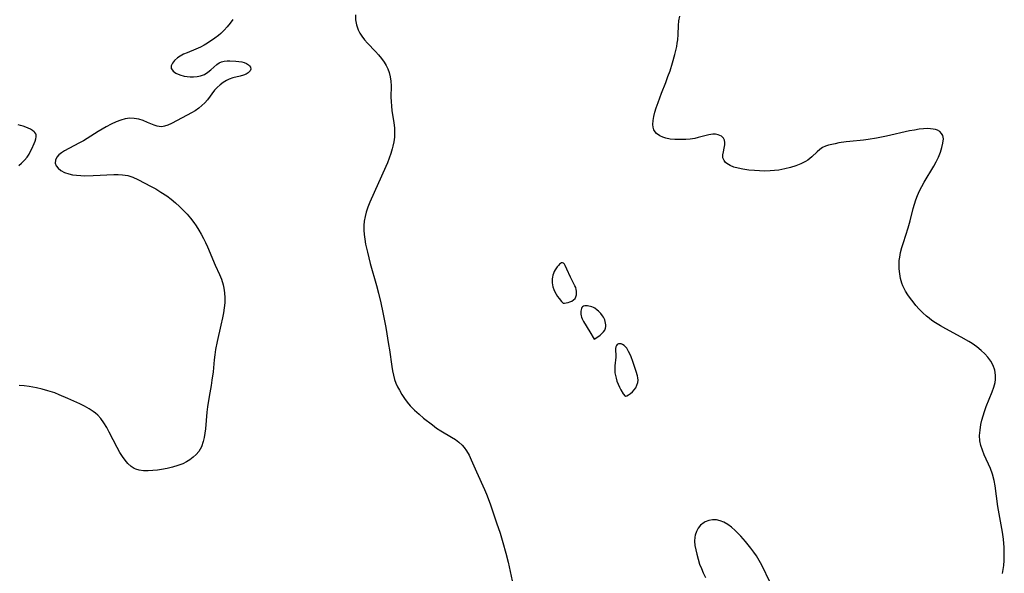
# Model space of a CAD drawing. Header units: metres. Extents: x 1073367 to 1082519, y 1569854 to 1574957.
# Tile 454 of 656: x 1077313 to 1077631, y 1572891 to 1573070. Entities that reach past the tile are written whole.
import ezdxf

# ---------------------------------------------------------------- set-up
doc = ezdxf.new("R2010")
doc.units = ezdxf.units.M
doc.layers.add('CGG_CurvaNivelLidar_v1', color=253, linetype='Continuous', lineweight=30)

msp = doc.modelspace()

# ---------------------------------------------------------------- linework, layer by layer
at = {"layer": 'CGG_CurvaNivelLidar_v1'}
for p, q in [((1077421.3604, 1573071.6195, 70.5), (1077421.3863, 1573069.9747, 70.5)), ((1077525.9096, 1573069.6233, 70.5), (1077526.1764, 1573071.1668, 70.5)), ((1077380.8514, 1573068.8823, 70), (1077379.8875, 1573067.7116, 70)), ((1077381.7641, 1573070.0998, 70), (1077380.8514, 1573068.8823, 70)), ((1077421.3863, 1573069.9747, 70.5), (1077421.6693, 1573068.3328, 70.5)), ((1077421.6693, 1573068.3328, 70.5), (1077422.2035, 1573066.7349, 70.5)), ((1077525.6656, 1573065.2247, 70.5), (1077525.7915, 1573068.188, 70.5)), ((1077525.7915, 1573068.188, 70.5), (1077525.9096, 1573069.6233, 70.5)), ((1077377.0843, 1573064.9754, 70), (1077375.8668, 1573064.054, 70)), ((1077377.7877, 1573065.5685, 70), (1077377.0843, 1573064.9754, 70)), ((1077378.8687, 1573066.6013, 70), (1077377.7877, 1573065.5685, 70)), ((1077379.8875, 1573067.7116, 70), (1077378.8687, 1573066.6013, 70)), ((1077422.2035, 1573066.7349, 70.5), (1077422.7233, 1573065.6785, 70.5)), ((1077422.7233, 1573065.6785, 70.5), (1077423.3608, 1573064.6731, 70.5)), ((1077423.3608, 1573064.6731, 70.5), (1077424.2635, 1573063.5408, 70.5)), ((1077525.5215, 1573063.5105, 70.5), (1077525.6656, 1573065.2247, 70.5)), ((1077372.4053, 1573061.7574, 70), (1077371.2691, 1573061.1423, 70)), ((1077373.5188, 1573062.4497, 70), (1077372.4053, 1573061.7574, 70)), ((1077375.8668, 1573064.054, 70), (1077373.5188, 1573062.4497, 70)), ((1077424.2635, 1573063.5408, 70.5), (1077425.2699, 1573062.4576, 70.5)), ((1077425.2699, 1573062.4576, 70.5), (1077427.8651, 1573059.7838, 70.5)), ((1077525.1774, 1573061.3553, 70.5), (1077525.3723, 1573062.4343, 70.5)), ((1077525.3723, 1573062.4343, 70.5), (1077525.5215, 1573063.5105, 70.5)), ((1077365.7923, 1573058.8451, 70), (1077364.7194, 1573058.2779, 70)), ((1077366.9466, 1573059.3728, 70), (1077365.7923, 1573058.8451, 70)), ((1077369.7176, 1573060.469, 70), (1077366.9466, 1573059.3728, 70)), ((1077371.2691, 1573061.1423, 70), (1077369.7176, 1573060.469, 70)), ((1077427.8651, 1573059.7838, 70.5), (1077428.8447, 1573058.6722, 70.5)), ((1077428.8447, 1573058.6722, 70.5), (1077429.7655, 1573057.5245, 70.5)), ((1077523.8246, 1573056.1305, 70.5), (1077524.5581, 1573058.7511, 70.5)), ((1077524.5581, 1573058.7511, 70.5), (1077524.8895, 1573060.0548, 70.5)), ((1077524.8895, 1573060.0548, 70.5), (1077525.1774, 1573061.3553, 70.5)), ((1077361.8233, 1573055.1298, 70), (1077361.805, 1573054.3042, 70)), ((1077362.1985, 1573056.002, 70), (1077361.8233, 1573055.1298, 70)), ((1077362.8655, 1573056.8667, 70), (1077362.1985, 1573056.002, 70)), ((1077363.7789, 1573057.6711, 70), (1077362.8655, 1573056.8667, 70)), ((1077364.7194, 1573058.2779, 70), (1077363.7789, 1573057.6711, 70)), ((1077375.5495, 1573054.7182, 70), (1077376.4988, 1573055.5391, 70)), ((1077376.4988, 1573055.5391, 70), (1077377.2702, 1573056.0357, 70)), ((1077377.2702, 1573056.0357, 70), (1077378.0969, 1573056.4117, 70)), ((1077378.0969, 1573056.4117, 70), (1077378.9564, 1573056.645, 70)), ((1077378.9564, 1573056.645, 70), (1077379.833, 1573056.7255, 70)), ((1077379.833, 1573056.7255, 70), (1077380.7257, 1573056.7034, 70)), ((1077380.7257, 1573056.7034, 70), (1077382.6409, 1573056.5832, 70)), ((1077382.6409, 1573056.5832, 70), (1077383.6423, 1573056.5077, 70)), ((1077383.6423, 1573056.5077, 70), (1077384.6119, 1573056.3718, 70)), ((1077384.6119, 1573056.3718, 70), (1077385.4304, 1573056.1646, 70)), ((1077385.4304, 1573056.1646, 70), (1077386.1611, 1573055.8721, 70)), ((1077386.1611, 1573055.8721, 70), (1077386.7662, 1573055.4933, 70)), ((1077386.7662, 1573055.4933, 70), (1077387.1541, 1573055.1028, 70)), ((1077429.7655, 1573057.5245, 70.5), (1077430.609, 1573056.3424, 70.5)), ((1077430.609, 1573056.3424, 70.5), (1077431.2745, 1573055.2636, 70.5)), ((1077431.2745, 1573055.2636, 70.5), (1077431.8399, 1573054.1538, 70.5)), ((1077523.0094, 1573053.5039, 70.5), (1077523.8246, 1573056.1305, 70.5)), ((1077361.805, 1573054.3042, 70), (1077361.8413, 1573054.1783, 70)), ((1077361.8413, 1573054.1783, 70), (1077362.3891, 1573053.3824, 70)), ((1077362.3891, 1573053.3824, 70), (1077363.3463, 1573052.7218, 70)), ((1077363.3463, 1573052.7218, 70), (1077364.5868, 1573052.1981, 70)), ((1077364.5868, 1573052.1981, 70), (1077366.0099, 1573051.8252, 70)), ((1077371.3102, 1573051.8495, 70), (1077372.5132, 1573052.345, 70)), ((1077372.5132, 1573052.345, 70), (1077373.6136, 1573053.0304, 70)), ((1077373.6136, 1573053.0304, 70), (1077374.6035, 1573053.8287, 70)), ((1077374.6035, 1573053.8287, 70), (1077375.5495, 1573054.7182, 70)), ((1077385.2035, 1573052.1219, 70), (1077384.1114, 1573051.8081, 70)), ((1077386.0299, 1573052.4532, 70), (1077385.2035, 1573052.1219, 70)), ((1077386.7116, 1573052.8572, 70), (1077386.0299, 1573052.4532, 70)), ((1077387.2787, 1573053.4494, 70), (1077386.7116, 1573052.8572, 70)), ((1077387.1541, 1573055.1028, 70), (1077387.4034, 1573054.6672, 70)), ((1077387.4908, 1573054.0522, 70), (1077387.2787, 1573053.4494, 70)), ((1077387.4034, 1573054.6672, 70), (1077387.4908, 1573054.0522, 70)), ((1077431.8399, 1573054.1538, 70.5), (1077432.2802, 1573053.0079, 70.5)), ((1077432.2802, 1573053.0079, 70.5), (1077432.6166, 1573051.6059, 70.5)), ((1077522.3515, 1573051.6362, 70.5), (1077523.0094, 1573053.5039, 70.5)), ((1077366.0099, 1573051.8252, 70), (1077366.9349, 1573051.6792, 70)), ((1077366.9349, 1573051.6792, 70), (1077367.8783, 1573051.5892, 70)), ((1077367.8783, 1573051.5892, 70), (1077369.0535, 1573051.5508, 70)), ((1077369.0535, 1573051.5508, 70), (1077370.2055, 1573051.6233, 70)), ((1077370.2055, 1573051.6233, 70), (1077371.3102, 1573051.8495, 70)), ((1077377.6225, 1573049.0095, 70), (1077376.6798, 1573048.155, 70)), ((1077378.6373, 1573049.7655, 70), (1077377.6225, 1573049.0095, 70)), ((1077379.7119, 1573050.4029, 70), (1077378.6373, 1573049.7655, 70)), ((1077380.4771, 1573050.76, 70), (1077379.7119, 1573050.4029, 70)), ((1077381.7047, 1573051.1914, 70), (1077380.4771, 1573050.76, 70)), ((1077384.1114, 1573051.8081, 70), (1077381.7047, 1573051.1914, 70)), ((1077432.6166, 1573051.6059, 70.5), (1077432.7911, 1573050.1614, 70.5)), ((1077432.7911, 1573050.1614, 70.5), (1077432.8492, 1573048.6887, 70.5)), ((1077520.2867, 1573046.3237, 70.5), (1077521.6481, 1573049.7807, 70.5)), ((1077521.6481, 1573049.7807, 70.5), (1077522.3515, 1573051.6362, 70.5)), ((1077375.8237, 1573047.218, 70), (1077373.5308, 1573044.1311, 70)), ((1077376.6798, 1573048.155, 70), (1077375.8237, 1573047.218, 70)), ((1077432.8492, 1573048.6887, 70.5), (1077432.8007, 1573045.01, 70.5)), ((1077519.1452, 1573043.3121, 70.5), (1077520.2867, 1573046.3237, 70.5)), ((1077372.6808, 1573043.165, 70), (1077371.7388, 1573042.2549, 70)), ((1077373.5308, 1573044.1311, 70), (1077372.6808, 1573043.165, 70)), ((1077432.8007, 1573045.01, 70.5), (1077432.8358, 1573043.56, 70.5)), ((1077432.8358, 1573043.56, 70.5), (1077432.9575, 1573042.0995, 70.5)), ((1077518.5339, 1573041.5385, 70.5), (1077519.1452, 1573043.3121, 70.5)), ((1077368.3282, 1573039.8702, 70), (1077366.9823, 1573039.1375, 70)), ((1077369.5498, 1573040.6059, 70), (1077368.3282, 1573039.8702, 70)), ((1077370.7143, 1573041.4132, 70), (1077369.5498, 1573040.6059, 70)), ((1077371.7388, 1573042.2549, 70), (1077370.7143, 1573041.4132, 70)), ((1077432.9575, 1573042.0995, 70.5), (1077433.1469, 1573040.6354, 70.5)), ((1077433.1469, 1573040.6354, 70.5), (1077433.7538, 1573036.694, 70.5)), ((1077517.7719, 1573038.7535, 70.5), (1077518.1068, 1573040.1283, 70.5)), ((1077518.1068, 1573040.1283, 70.5), (1077518.5339, 1573041.5385, 70.5)), ((1077313.14, 1573035.8346, 70), (1077312.2843, 1573036.0414, 70)), ((1077342.4118, 1573036.3056, 70), (1077340.7854, 1573035.4296, 70)), ((1077344.0438, 1573037.065, 70), (1077342.4118, 1573036.3056, 70)), ((1077345.4919, 1573037.6016, 70), (1077344.0438, 1573037.065, 70)), ((1077346.9397, 1573037.9793, 70), (1077345.4919, 1573037.6016, 70)), ((1077348.3806, 1573038.1603, 70), (1077346.9397, 1573037.9793, 70)), ((1077349.858, 1573038.1089, 70), (1077348.3806, 1573038.1603, 70)), ((1077351.3009, 1573037.8517, 70), (1077349.858, 1573038.1089, 70)), ((1077352.6883, 1573037.4354, 70), (1077351.3009, 1573037.8517, 70)), ((1077354.1654, 1573036.8338, 70), (1077352.6883, 1573037.4354, 70)), ((1077356.2811, 1573035.9151, 70), (1077354.1654, 1573036.8338, 70)), ((1077361.8938, 1573036.4775, 70), (1077360.7452, 1573035.9537, 70)), ((1077366.9823, 1573039.1375, 70), (1077361.8938, 1573036.4775, 70)), ((1077433.7538, 1573036.694, 70.5), (1077433.9352, 1573035.0837, 70.5)), ((1077517.4974, 1573036.1832, 70.5), (1077517.557, 1573037.4314, 70.5)), ((1077517.5855, 1573035.2896, 70.5), (1077517.4974, 1573036.1832, 70.5)), ((1077517.557, 1573037.4314, 70.5), (1077517.7719, 1573038.7535, 70.5)), ((1077313.9804, 1573035.5795, 70), (1077313.14, 1573035.8346, 70)), ((1077314.7956, 1573035.286, 70), (1077313.9804, 1573035.5795, 70)), ((1077315.5731, 1573034.9603, 70), (1077314.7956, 1573035.286, 70)), ((1077316.2972, 1573034.6049, 70), (1077315.5731, 1573034.9603, 70)), ((1077316.9469, 1573034.2194, 70), (1077316.2972, 1573034.6049, 70)), ((1077317.4953, 1573033.8001, 70), (1077316.9469, 1573034.2194, 70)), ((1077317.7163, 1573033.5804, 70), (1077317.4953, 1573033.8001, 70)), ((1077318.0381, 1573033.1182, 70), (1077317.7163, 1573033.5804, 70)), ((1077318.17, 1573032.7555, 70), (1077318.0381, 1573033.1182, 70)), ((1077338.1568, 1573033.8631, 70), (1077333.4157, 1573030.9185, 70)), ((1077340.7854, 1573035.4296, 70), (1077338.1568, 1573033.8631, 70)), ((1077357.2979, 1573035.5865, 70), (1077356.2811, 1573035.9151, 70)), ((1077357.9558, 1573035.4623, 70), (1077357.2979, 1573035.5865, 70)), ((1077358.6224, 1573035.4345, 70), (1077357.9558, 1573035.4623, 70)), ((1077359.1651, 1573035.4876, 70), (1077358.6224, 1573035.4345, 70)), ((1077359.6262, 1573035.582, 70), (1077359.1651, 1573035.4876, 70)), ((1077360.7452, 1573035.9537, 70), (1077359.6262, 1573035.582, 70)), ((1077434.0018, 1573033.4704, 70.5), (1077433.9277, 1573032.0291, 70.5)), ((1077433.9352, 1573035.0837, 70.5), (1077434.0018, 1573033.4704, 70.5)), ((1077517.8186, 1573034.469, 70.5), (1077517.5855, 1573035.2896, 70.5)), ((1077518.1837, 1573033.7867, 70.5), (1077517.8186, 1573034.469, 70.5)), ((1077518.6841, 1573033.1886, 70.5), (1077518.1837, 1573033.7867, 70.5)), ((1077519.699, 1573032.4378, 70.5), (1077518.6841, 1573033.1886, 70.5)), ((1077535.5513, 1573032.8337, 70.5), (1077534.2403, 1573032.5383, 70.5)), ((1077536.8087, 1573032.9877, 70.5), (1077535.5513, 1573032.8337, 70.5)), ((1077537.6701, 1573032.9854, 70.5), (1077536.8087, 1573032.9877, 70.5)), ((1077538.5788, 1573032.8486, 70.5), (1077537.6701, 1573032.9854, 70.5)), ((1077539.6229, 1573032.4082, 70.5), (1077538.5788, 1573032.8486, 70.5)), ((1077600.4568, 1573034.0648, 70.5), (1077592.9286, 1573032.3332, 70.5)), ((1077602.0069, 1573034.3659, 70.5), (1077600.4568, 1573034.0648, 70.5)), ((1077603.5215, 1573034.6082, 70.5), (1077602.0069, 1573034.3659, 70.5)), ((1077604.9858, 1573034.7702, 70.5), (1077603.5215, 1573034.6082, 70.5)), ((1077606.3806, 1573034.8248, 70.5), (1077604.9858, 1573034.7702, 70.5)), ((1077607.2316, 1573034.7883, 70.5), (1077606.3806, 1573034.8248, 70.5)), ((1077608.0347, 1573034.6863, 70.5), (1077607.2316, 1573034.7883, 70.5)), ((1077608.7601, 1573034.5178, 70.5), (1077608.0347, 1573034.6863, 70.5)), ((1077609.4198, 1573034.2785, 70.5), (1077608.7601, 1573034.5178, 70.5)), ((1077610.1819, 1573033.8446, 70.5), (1077609.4198, 1573034.2785, 70.5)), ((1077610.7758, 1573033.2904, 70.5), (1077610.1819, 1573033.8446, 70.5)), ((1077611.1677, 1573032.6231, 70.5), (1077610.7758, 1573033.2904, 70.5)), ((1077316.778, 1573028.3226, 70), (1077317.5211, 1573029.9706, 70)), ((1077317.5211, 1573029.9706, 70), (1077317.8204, 1573030.7461, 70)), ((1077317.8204, 1573030.7461, 70), (1077318.0495, 1573031.4694, 70)), ((1077318.0495, 1573031.4694, 70), (1077318.184, 1573032.1214, 70)), ((1077318.2045, 1573032.4468, 70), (1077318.17, 1573032.7555, 70)), ((1077318.184, 1573032.1214, 70), (1077318.2045, 1573032.4468, 70)), ((1077331.9934, 1573030.1004, 70), (1077327.2778, 1573027.6331, 70)), ((1077333.4157, 1573030.9185, 70), (1077331.9934, 1573030.1004, 70)), ((1077433.7383, 1573030.5871, 70.5), (1077433.4518, 1573029.1476, 70.5)), ((1077433.9277, 1573032.0291, 70.5), (1077433.7383, 1573030.5871, 70.5)), ((1077520.6395, 1573032.0044, 70.5), (1077519.699, 1573032.4378, 70.5)), ((1077521.6849, 1573031.6861, 70.5), (1077520.6395, 1573032.0044, 70.5)), ((1077523.072, 1573031.4348, 70.5), (1077521.6849, 1573031.6861, 70.5)), ((1077524.538, 1573031.301, 70.5), (1077523.072, 1573031.4348, 70.5)), ((1077526.0487, 1573031.2503, 70.5), (1077524.538, 1573031.301, 70.5)), ((1077528.0971, 1573031.2863, 70.5), (1077526.0487, 1573031.2503, 70.5)), ((1077529.5732, 1573031.4155, 70.5), (1077528.0971, 1573031.2863, 70.5)), ((1077531.0071, 1573031.6542, 70.5), (1077529.5732, 1573031.4155, 70.5)), ((1077532.1147, 1573031.9293, 70.5), (1077531.0071, 1573031.6542, 70.5)), ((1077534.2403, 1573032.5383, 70.5), (1077532.1147, 1573031.9293, 70.5)), ((1077540.3433, 1573031.6908, 70.5), (1077539.6229, 1573032.4082, 70.5)), ((1077540.6057, 1573031.0542, 70.5), (1077540.3433, 1573031.6908, 70.5)), ((1077540.7044, 1573030.3299, 70.5), (1077540.6057, 1573031.0542, 70.5)), ((1077540.6733, 1573029.5516, 70.5), (1077540.7044, 1573030.3299, 70.5)), ((1077576.4282, 1573029.9474, 70.5), (1077574.2195, 1573029.4547, 70.5)), ((1077577.6087, 1573030.1722, 70.5), (1077576.4282, 1573029.9474, 70.5)), ((1077579.949, 1573030.5511, 70.5), (1077577.6087, 1573030.1722, 70.5)), ((1077581.0898, 1573030.6987, 70.5), (1077579.949, 1573030.5511, 70.5)), ((1077585.5463, 1573031.13, 70.5), (1077581.0898, 1573030.6987, 70.5)), ((1077587.0718, 1573031.3086, 70.5), (1077585.5463, 1573031.13, 70.5)), ((1077589.7839, 1573031.7141, 70.5), (1077587.0718, 1573031.3086, 70.5)), ((1077592.9286, 1573032.3332, 70.5), (1077589.7839, 1573031.7141, 70.5)), ((1077610.8582, 1573028.7154, 70.5), (1077611.1909, 1573030.1288, 70.5)), ((1077611.3461, 1573031.4716, 70.5), (1077611.1677, 1573032.6231, 70.5)), ((1077611.1909, 1573030.1288, 70.5), (1077611.3461, 1573031.4716, 70.5)), ((1077315.2005, 1573025.5909, 70), (1077315.8696, 1573026.5969, 70)), ((1077315.8696, 1573026.5969, 70), (1077316.3543, 1573027.4739, 70)), ((1077316.3543, 1573027.4739, 70), (1077316.778, 1573028.3226, 70)), ((1077326.3158, 1573027.0399, 70), (1077325.5002, 1573026.396, 70)), ((1077327.2778, 1573027.6331, 70), (1077326.3158, 1573027.0399, 70)), ((1077432.7888, 1573026.7571, 70.5), (1077432.2611, 1573025.2414, 70.5)), ((1077433.2386, 1573028.2854, 70.5), (1077432.7888, 1573026.7571, 70.5)), ((1077433.4518, 1573029.1476, 70.5), (1077433.2386, 1573028.2854, 70.5)), ((1077540.0864, 1573026.3017, 70.5), (1077540.2499, 1573027.3655, 70.5)), ((1077540.2499, 1573027.3655, 70.5), (1077540.4881, 1573028.4608, 70.5)), ((1077540.4881, 1573028.4608, 70.5), (1077540.6733, 1573029.5516, 70.5)), ((1077570.5514, 1573027.3532, 70.5), (1077568.8507, 1573025.7014, 70.5)), ((1077571.3906, 1573028.1023, 70.5), (1077570.5514, 1573027.3532, 70.5)), ((1077572.2945, 1573028.7231, 70.5), (1077571.3906, 1573028.1023, 70.5)), ((1077573.2138, 1573029.142, 70.5), (1077572.2945, 1573028.7231, 70.5)), ((1077574.2195, 1573029.4547, 70.5), (1077573.2138, 1573029.142, 70.5)), ((1077609.774, 1573025.6401, 70.5), (1077610.383, 1573027.2047, 70.5)), ((1077610.383, 1573027.2047, 70.5), (1077610.8582, 1573028.7154, 70.5)), ((1077312.5915, 1573022.8625, 70), (1077313.4475, 1573023.5954, 70)), ((1077313.4475, 1573023.5954, 70), (1077314.3862, 1573024.5681, 70)), ((1077314.3862, 1573024.5681, 70), (1077315.2005, 1573025.5909, 70)), ((1077324.358, 1573024.6247, 70), (1077324.2868, 1573023.6955, 70)), ((1077324.2868, 1573023.6955, 70), (1077324.596, 1573022.8193, 70)), ((1077324.7788, 1573025.5421, 70), (1077324.358, 1573024.6247, 70)), ((1077325.5002, 1573026.396, 70), (1077324.7788, 1573025.5421, 70)), ((1077431.6657, 1573023.7413, 70.5), (1077431.1693, 1573022.5998, 70.5)), ((1077432.2611, 1573025.2414, 70.5), (1077431.6657, 1573023.7413, 70.5)), ((1077540.1242, 1573025.3539, 70.5), (1077540.0864, 1573026.3017, 70.5)), ((1077540.4637, 1573024.4761, 70.5), (1077540.1242, 1573025.3539, 70.5)), ((1077540.6797, 1573024.1652, 70.5), (1077540.4637, 1573024.4761, 70.5)), ((1077540.9496, 1573023.8682, 70.5), (1077540.6797, 1573024.1652, 70.5)), ((1077541.38, 1573023.5066, 70.5), (1077540.9496, 1573023.8682, 70.5)), ((1077542.4182, 1573022.8976, 70.5), (1077541.38, 1573023.5066, 70.5)), ((1077565.3326, 1573023.4236, 70.5), (1077563.6921, 1573022.7658, 70.5)), ((1077566.8461, 1573024.2089, 70.5), (1077565.3326, 1573023.4236, 70.5)), ((1077567.5311, 1573024.6496, 70.5), (1077566.8461, 1573024.2089, 70.5)), ((1077568.2148, 1573025.1602, 70.5), (1077567.5311, 1573024.6496, 70.5)), ((1077568.8507, 1573025.7014, 70.5), (1077568.2148, 1573025.1602, 70.5)), ((1077608.2871, 1573022.6765, 70.5), (1077609.0601, 1573024.111, 70.5)), ((1077609.0601, 1573024.111, 70.5), (1077609.774, 1573025.6401, 70.5)), ((1077324.596, 1573022.8193, 70), (1077325.2278, 1573022.006, 70)), ((1077325.2278, 1573022.006, 70), (1077326.1207, 1573021.2838, 70)), ((1077326.1207, 1573021.2838, 70), (1077327.2972, 1573020.6504, 70)), ((1077327.2972, 1573020.6504, 70), (1077328.6604, 1573020.1716, 70)), ((1077328.6604, 1573020.1716, 70), (1077329.8884, 1573019.9041, 70)), ((1077431.1693, 1573022.5998, 70.5), (1077425.9913, 1573010.9855, 70.5)), ((1077543.663, 1573022.4, 70.5), (1077542.4182, 1573022.8976, 70.5)), ((1077545.063, 1573021.9992, 70.5), (1077543.663, 1573022.4, 70.5)), ((1077546.578, 1573021.6876, 70.5), (1077545.063, 1573021.9992, 70.5)), ((1077548.4851, 1573021.4258, 70.5), (1077546.578, 1573021.6876, 70.5)), ((1077550.2758, 1573021.2669, 70.5), (1077548.4851, 1573021.4258, 70.5)), ((1077551.9778, 1573021.1617, 70.5), (1077550.2758, 1573021.2669, 70.5)), ((1077553.6971, 1573021.1096, 70.5), (1077551.9778, 1573021.1617, 70.5)), ((1077555.4211, 1573021.1356, 70.5), (1077553.6971, 1573021.1096, 70.5)), ((1077556.8134, 1573021.232, 70.5), (1077555.4211, 1573021.1356, 70.5)), ((1077558.1941, 1573021.4, 70.5), (1077556.8134, 1573021.232, 70.5)), ((1077560.1574, 1573021.7655, 70.5), (1077558.1941, 1573021.4, 70.5)), ((1077561.9582, 1573022.2163, 70.5), (1077560.1574, 1573021.7655, 70.5)), ((1077563.6921, 1573022.7658, 70.5), (1077561.9582, 1573022.2163, 70.5)), ((1077605.1637, 1573017.524, 70.5), (1077608.2871, 1573022.6765, 70.5)), ((1077329.8884, 1573019.9041, 70), (1077331.1902, 1573019.732, 70)), ((1077331.1902, 1573019.732, 70), (1077332.5463, 1573019.6342, 70)), ((1077332.5463, 1573019.6342, 70), (1077333.7777, 1573019.5956, 70)), ((1077333.7777, 1573019.5956, 70), (1077336.5931, 1573019.6257, 70)), ((1077336.5931, 1573019.6257, 70), (1077343.2729, 1573019.9467, 70)), ((1077343.2729, 1573019.9467, 70), (1077344.6672, 1573019.976, 70)), ((1077344.6672, 1573019.976, 70), (1077346.0316, 1573019.9139, 70)), ((1077346.0316, 1573019.9139, 70), (1077347.7779, 1573019.6195, 70)), ((1077347.7779, 1573019.6195, 70), (1077349.3925, 1573019.0828, 70)), ((1077349.3925, 1573019.0828, 70), (1077350.9678, 1573018.3697, 70)), ((1077350.9678, 1573018.3697, 70), (1077355.3712, 1573016.0823, 70)), ((1077604.3774, 1573016.1261, 70.5), (1077605.1637, 1573017.524, 70.5)), ((1077355.3712, 1573016.0823, 70), (1077356.7923, 1573015.3005, 70)), ((1077356.7923, 1573015.3005, 70), (1077358.4596, 1573014.3179, 70)), ((1077358.4596, 1573014.3179, 70), (1077360.3588, 1573013.0664, 70)), ((1077603.0038, 1573013.2434, 70.5), (1077603.6509, 1573014.7007, 70.5)), ((1077603.6509, 1573014.7007, 70.5), (1077604.3774, 1573016.1261, 70.5)), ((1077360.3588, 1573013.0664, 70), (1077361.795, 1573011.9754, 70)), ((1077361.795, 1573011.9754, 70), (1077363.18, 1573010.8101, 70)), ((1077363.18, 1573010.8101, 70), (1077364.5216, 1573009.5899, 70)), ((1077425.9913, 1573010.9855, 70.5), (1077425.3627, 1573009.4214, 70.5)), ((1077602.0059, 1573010.3547, 70.5), (1077602.4706, 1573011.8119, 70.5)), ((1077602.4706, 1573011.8119, 70.5), (1077603.0038, 1573013.2434, 70.5)), ((1077364.5216, 1573009.5899, 70), (1077365.7553, 1573008.3925, 70)), ((1077365.7553, 1573008.3925, 70), (1077366.9407, 1573007.1535, 70)), ((1077424.8223, 1573007.844, 70.5), (1077424.4429, 1573006.3943, 70.5)), ((1077425.3627, 1573009.4214, 70.5), (1077424.8223, 1573007.844, 70.5)), ((1077600.582, 1573005.0165, 70.5), (1077601.6266, 1573009.024, 70.5)), ((1077601.6266, 1573009.024, 70.5), (1077602.0059, 1573010.3547, 70.5)), ((1077366.9407, 1573007.1535, 70), (1077368.0615, 1573005.8645, 70)), ((1077368.0615, 1573005.8645, 70), (1077369.1444, 1573004.4471, 70)), ((1077369.1444, 1573004.4471, 70), (1077369.8728, 1573003.3582, 70)), ((1077424.1804, 1573004.9271, 70.5), (1077424.0465, 1573003.4469, 70.5)), ((1077424.4429, 1573006.3943, 70.5), (1077424.1804, 1573004.9271, 70.5)), ((1077599.9361, 1573002.6958, 70.5), (1077600.582, 1573005.0165, 70.5)), ((1077369.8728, 1573003.3582, 70), (1077370.6933, 1573002.0198, 70)), ((1077370.6933, 1573002.0198, 70), (1077371.4746, 1573000.6492, 70)), ((1077424.0465, 1573003.4469, 70.5), (1077424.0476, 1573001.9963, 70.5)), ((1077424.0476, 1573001.9963, 70.5), (1077424.1571, 1573000.5384, 70.5)), ((1077598.4215, 1572997.9959, 70.5), (1077599.9361, 1573002.6958, 70.5)), ((1077371.4746, 1573000.6492, 70), (1077372.1864, 1572999.3196, 70)), ((1077372.1864, 1572999.3196, 70), (1077372.8619, 1572997.9686, 70)), ((1077372.8619, 1572997.9686, 70), (1077373.5101, 1572996.5677, 70)), ((1077424.1571, 1573000.5384, 70.5), (1077424.3495, 1572999.0746, 70.5)), ((1077424.3495, 1572999.0746, 70.5), (1077424.6312, 1572997.4679, 70.5)), ((1077597.9353, 1572996.3729, 70.5), (1077598.4215, 1572997.9959, 70.5)), ((1077373.5101, 1572996.5677, 70), (1077376.0501, 1572990.624, 70)), ((1077424.6312, 1572997.4679, 70.5), (1077425.2045, 1572994.8284, 70.5)), ((1077425.2045, 1572994.8284, 70.5), (1077426.1286, 1572991.1693, 70.5)), ((1077597.2489, 1572993.3024, 70.5), (1077597.5237, 1572994.7462, 70.5)), ((1077597.5237, 1572994.7462, 70.5), (1077597.9353, 1572996.3729, 70.5)), ((1077488.2649, 1572991.464, 71), (1077487.9488, 1572991.4238, 71)), ((1077488.5855, 1572991.3084, 71), (1077488.2649, 1572991.464, 71)), ((1077597.0433, 1572991.0434, 70.5), (1077597.1096, 1572992.1725, 70.5)), ((1077597.1096, 1572992.1725, 70.5), (1077597.2489, 1572993.3024, 70.5)), ((1077376.0501, 1572990.624, 70), (1077377.4021, 1572987.6061, 70)), ((1077426.1286, 1572991.1693, 70.5), (1077428.1293, 1572984.0836, 70.5)), ((1077485.6162, 1572988.5735, 71), (1077485.3579, 1572988.002, 71)), ((1077485.9131, 1572989.121, 71), (1077485.6162, 1572988.5735, 71)), ((1077486.5749, 1572990.1252, 71), (1077485.9131, 1572989.121, 71)), ((1077486.9222, 1572990.5641, 71), (1077486.5749, 1572990.1252, 71)), ((1077487.2711, 1572990.9418, 71), (1077486.9222, 1572990.5641, 71)), ((1077487.6153, 1572991.2377, 71), (1077487.2711, 1572990.9418, 71)), ((1077487.9488, 1572991.4238, 71), (1077487.6153, 1572991.2377, 71)), ((1077488.8847, 1572990.9845, 71), (1077488.5855, 1572991.3084, 71)), ((1077489.1691, 1572990.5397, 71), (1077488.8847, 1572990.9845, 71)), ((1077489.7152, 1572989.4225, 71), (1077489.1691, 1572990.5397, 71)), ((1077490.8392, 1572986.8307, 71), (1077489.7152, 1572989.4225, 71)), ((1077597.0779, 1572989.4674, 70.5), (1077597.0433, 1572991.0434, 70.5)), ((1077597.2487, 1572987.9092, 70.5), (1077597.0779, 1572989.4674, 70.5)), ((1077377.4021, 1572987.6061, 70), (1077378.0162, 1572986.0968, 70)), ((1077378.0162, 1572986.0968, 70), (1077378.585, 1572984.3599, 70)), ((1077484.9514, 1572986.2054, 71), (1077484.9285, 1572985.587, 71)), ((1077484.9285, 1572985.587, 71), (1077484.9501, 1572984.9641, 71)), ((1077485.0239, 1572986.8142, 71), (1077484.9514, 1572986.2054, 71)), ((1077485.1544, 1572987.4078, 71), (1077485.0239, 1572986.8142, 71)), ((1077485.3579, 1572988.002, 71), (1077485.1544, 1572987.4078, 71)), ((1077492.3011, 1572983.9672, 71), (1077490.8392, 1572986.8307, 71)), ((1077597.5444, 1572986.3792, 70.5), (1077597.2487, 1572987.9092, 70.5)), ((1077597.9627, 1572984.8901, 70.5), (1077597.5444, 1572986.3792, 70.5)), ((1077378.585, 1572984.3599, 70), (1077378.8454, 1572983.2486, 70)), ((1077378.8454, 1572983.2486, 70), (1077379.07, 1572981.6756, 70)), ((1077428.1293, 1572984.0836, 70.5), (1077428.7621, 1572981.6571, 70.5)), ((1077484.9501, 1572984.9641, 71), (1077485.0202, 1572984.3327, 71)), ((1077485.0202, 1572984.3327, 71), (1077485.1797, 1572983.6384, 71)), ((1077485.1797, 1572983.6384, 71), (1077485.451, 1572982.8545, 71)), ((1077485.451, 1572982.8545, 71), (1077485.8096, 1572982.0522, 71)), ((1077485.8096, 1572982.0522, 71), (1077486.2333, 1572981.2643, 71)), ((1077492.5227, 1572983.4093, 71), (1077492.3011, 1572983.9672, 71)), ((1077492.6858, 1572982.8323, 71), (1077492.5227, 1572983.4093, 71)), ((1077492.7895, 1572982.25, 71), (1077492.6858, 1572982.8323, 71)), ((1077492.8375, 1572981.6702, 71), (1077492.7895, 1572982.25, 71)), ((1077598.3055, 1572983.9519, 70.5), (1077597.9627, 1572984.8901, 70.5)), ((1077598.6768, 1572983.1238, 70.5), (1077598.3055, 1572983.9519, 70.5)), ((1077599.1271, 1572982.2672, 70.5), (1077598.6768, 1572983.1238, 70.5)), ((1077599.8622, 1572981.0677, 70.5), (1077599.1271, 1572982.2672, 70.5)), ((1077379.07, 1572981.6756, 70), (1077379.1417, 1572980.1013, 70)), ((1077379.1417, 1572980.1013, 70), (1077379.0909, 1572978.5109, 70)), ((1077428.7621, 1572981.6571, 70.5), (1077429.5069, 1572978.5264, 70.5)), ((1077486.2333, 1572981.2643, 71), (1077486.6993, 1572980.5229, 71)), ((1077486.6993, 1572980.5229, 71), (1077487.1353, 1572979.9162, 71)), ((1077487.1353, 1572979.9162, 71), (1077487.933, 1572978.9514, 71)), ((1077487.933, 1572978.9514, 71), (1077488.5, 1572978.3633, 71)), ((1077490.0392, 1572978.6005, 71), (1077490.6783, 1572978.7998, 71)), ((1077490.6783, 1572978.7998, 71), (1077491.3066, 1572979.0802, 71)), ((1077491.3066, 1572979.0802, 71), (1077491.8658, 1572979.4565, 71)), ((1077491.8658, 1572979.4565, 71), (1077492.3016, 1572979.9311, 71)), ((1077492.3016, 1572979.9311, 71), (1077492.6079, 1572980.4827, 71)), ((1077492.6079, 1572980.4827, 71), (1077492.7856, 1572981.0752, 71)), ((1077492.7856, 1572981.0752, 71), (1077492.8375, 1572981.6702, 71)), ((1077600.6802, 1572979.9009, 70.5), (1077599.8622, 1572981.0677, 70.5)), ((1077601.5621, 1572978.7617, 70.5), (1077600.6802, 1572979.9009, 70.5)), ((1077602.4927, 1572977.6468, 70.5), (1077601.5621, 1572978.7617, 70.5)), ((1077378.943, 1572976.9101, 70), (1077378.717, 1572975.3033, 70)), ((1077379.0909, 1572978.5109, 70), (1077378.943, 1572976.9101, 70)), ((1077429.5069, 1572978.5264, 70.5), (1077430.1833, 1572975.3813, 70.5)), ((1077488.5, 1572978.3633, 71), (1077488.9538, 1572978.3935, 71)), ((1077488.9538, 1572978.3935, 71), (1077489.4458, 1572978.4692, 71)), ((1077489.4458, 1572978.4692, 71), (1077490.0392, 1572978.6005, 71)), ((1077494.1895, 1572975.7626, 71), (1077494.1734, 1572975.2935, 71)), ((1077494.249, 1572976.205, 71), (1077494.1895, 1572975.7626, 71)), ((1077494.3569, 1572976.6074, 71), (1077494.249, 1572976.205, 71)), ((1077494.5216, 1572976.9537, 71), (1077494.3569, 1572976.6074, 71)), ((1077494.756, 1572977.224, 71), (1077494.5216, 1572976.9537, 71)), ((1077495.0734, 1572977.4031, 71), (1077494.756, 1572977.224, 71)), ((1077495.4559, 1572977.5017, 71), (1077495.0734, 1572977.4031, 71)), ((1077495.8848, 1572977.5361, 71), (1077495.4559, 1572977.5017, 71)), ((1077496.3448, 1572977.5177, 71), (1077495.8848, 1572977.5361, 71)), ((1077496.8232, 1572977.4531, 71), (1077496.3448, 1572977.5177, 71)), ((1077497.3091, 1572977.3447, 71), (1077496.8232, 1572977.4531, 71)), ((1077497.7926, 1572977.191, 71), (1077497.3091, 1572977.3447, 71)), ((1077498.2639, 1572976.9867, 71), (1077497.7926, 1572977.191, 71)), ((1077498.6982, 1572976.7376, 71), (1077498.2639, 1572976.9867, 71)), ((1077499.5152, 1572976.1214, 71), (1077498.6982, 1572976.7376, 71)), ((1077499.9007, 1572975.7719, 71), (1077499.5152, 1572976.1214, 71)), ((1077500.6057, 1572975.039, 71), (1077499.9007, 1572975.7719, 71)), ((1077603.5549, 1572976.4568, 70.5), (1077602.4927, 1572977.6468, 70.5)), ((1077604.6708, 1572975.31, 70.5), (1077603.5549, 1572976.4568, 70.5)), ((1077378.4268, 1572973.6949, 70), (1077377.8838, 1572971.2579, 70)), ((1077378.717, 1572975.3033, 70), (1077378.4268, 1572973.6949, 70)), ((1077430.1833, 1572975.3813, 70.5), (1077431.1162, 1572970.5401, 70.5)), ((1077494.1734, 1572975.2935, 71), (1077494.1997, 1572974.8086, 71)), ((1077494.1997, 1572974.8086, 71), (1077494.2711, 1572974.3174, 71)), ((1077494.2711, 1572974.3174, 71), (1077494.3943, 1572973.8287, 71)), ((1077494.3943, 1572973.8287, 71), (1077494.5658, 1572973.3708, 71)), ((1077494.5658, 1572973.3708, 71), (1077495.0263, 1572972.4763, 71)), ((1077495.0263, 1572972.4763, 71), (1077497.1406, 1572969.0683, 71)), ((1077501.2166, 1572974.2727, 71), (1077500.6057, 1572975.039, 71)), ((1077501.482, 1572973.8693, 71), (1077501.2166, 1572974.2727, 71)), ((1077501.71, 1572973.45, 71), (1077501.482, 1572973.8693, 71)), ((1077501.9177, 1572972.9441, 71), (1077501.71, 1572973.45, 71)), ((1077502.0707, 1572972.4215, 71), (1077501.9177, 1572972.9441, 71)), ((1077502.1751, 1572971.8902, 71), (1077502.0707, 1572972.4215, 71)), ((1077605.8542, 1572974.2257, 70.5), (1077604.6708, 1572975.31, 70.5)), ((1077606.7344, 1572973.5103, 70.5), (1077605.8542, 1572974.2257, 70.5)), ((1077607.651, 1572972.8328, 70.5), (1077606.7344, 1572973.5103, 70.5)), ((1077608.8077, 1572972.0548, 70.5), (1077607.651, 1572972.8328, 70.5)), ((1077377.8838, 1572971.2579, 70), (1077376.6072, 1572966.0112, 70)), ((1077431.1162, 1572970.5401, 70.5), (1077432.0628, 1572965.0712, 70.5)), ((1077501.4884, 1572969.1124, 71), (1077501.8905, 1572969.7004, 71)), ((1077501.8905, 1572969.7004, 71), (1077502.1308, 1572970.2726, 71)), ((1077502.1308, 1572970.2726, 71), (1077502.235, 1572970.8296, 71)), ((1077502.2319, 1572971.3577, 71), (1077502.1751, 1572971.8902, 71)), ((1077502.235, 1572970.8296, 71), (1077502.2319, 1572971.3577, 71)), ((1077610.4599, 1572971.0501, 70.5), (1077608.8077, 1572972.0548, 70.5)), ((1077612.1581, 1572970.0984, 70.5), (1077610.4599, 1572971.0501, 70.5)), ((1077617.0861, 1572967.4446, 70.5), (1077612.1581, 1572970.0984, 70.5)), ((1077376.6072, 1572966.0112, 70), (1077376.1023, 1572963.3949, 70)), ((1077497.1406, 1572969.0683, 71), (1077498.5, 1572966.7245, 71)), ((1077498.5, 1572966.7245, 71), (1077499.3109, 1572967.2411, 71)), ((1077499.3109, 1572967.2411, 71), (1077500.4102, 1572968.0546, 71)), ((1077500.4102, 1572968.0546, 71), (1077500.9774, 1572968.5596, 71)), ((1077500.9774, 1572968.5596, 71), (1077501.4884, 1572969.1124, 71)), ((1077619.5942, 1572965.9925, 70.5), (1077617.0861, 1572967.4446, 70.5)), ((1077376.1023, 1572963.3949, 70), (1077375.8567, 1572961.7072, 70)), ((1077432.0628, 1572965.0712, 70.5), (1077432.3391, 1572963.3373, 70.5)), ((1077432.3391, 1572963.3373, 70.5), (1077433.0893, 1572957.9002, 70.5)), ((1077505.3899, 1572963.718, 71), (1077505.3733, 1572963.214, 71)), ((1077505.3733, 1572963.214, 71), (1077505.4963, 1572961.5293, 71)), ((1077505.4967, 1572964.2155, 71), (1077505.3899, 1572963.718, 71)), ((1077505.6908, 1572964.648, 71), (1077505.4967, 1572964.2155, 71)), ((1077505.9626, 1572964.9884, 71), (1077505.6908, 1572964.648, 71)), ((1077506.3072, 1572965.2029, 71), (1077505.9626, 1572964.9884, 71)), ((1077506.7264, 1572965.2633, 71), (1077506.3072, 1572965.2029, 71)), ((1077507.1919, 1572965.1834, 71), (1077506.7264, 1572965.2633, 71)), ((1077507.6781, 1572964.9863, 71), (1077507.1919, 1572965.1834, 71)), ((1077508.161, 1572964.6864, 71), (1077507.6781, 1572964.9863, 71)), ((1077508.481, 1572964.4225, 71), (1077508.161, 1572964.6864, 71)), ((1077508.7806, 1572964.114, 71), (1077508.481, 1572964.4225, 71)), ((1077509.0198, 1572963.8113, 71), (1077508.7806, 1572964.114, 71)), ((1077509.6323, 1572962.8071, 71), (1077509.0198, 1572963.8113, 71)), ((1077620.6348, 1572965.3326, 70.5), (1077619.5942, 1572965.9925, 70.5)), ((1077622.1749, 1572964.2496, 70.5), (1077620.6348, 1572965.3326, 70.5)), ((1077623.6121, 1572963.0872, 70.5), (1077622.1749, 1572964.2496, 70.5)), ((1077624.7302, 1572962.0345, 70.5), (1077623.6121, 1572963.0872, 70.5)), ((1077375.6655, 1572960.0139, 70), (1077375.3204, 1572956.1818, 70)), ((1077375.8567, 1572961.7072, 70), (1077375.6655, 1572960.0139, 70)), ((1077505.4864, 1572960.8786, 71), (1077505.2029, 1572958.1013, 71)), ((1077505.4963, 1572961.5293, 71), (1077505.4864, 1572960.8786, 71)), ((1077510.2937, 1572961.3847, 71), (1077509.6323, 1572962.8071, 71)), ((1077511.1211, 1572959.2014, 71), (1077510.2937, 1572961.3847, 71)), ((1077625.7309, 1572960.9135, 70.5), (1077624.7302, 1572962.0345, 70.5)), ((1077626.6711, 1572959.5864, 70.5), (1077625.7309, 1572960.9135, 70.5)), ((1077433.0893, 1572957.9002, 70.5), (1077433.3318, 1572956.4954, 70.5)), ((1077433.3318, 1572956.4954, 70.5), (1077433.6324, 1572955.1119, 70.5)), ((1077505.2029, 1572958.1013, 71), (1077505.1576, 1572957.3808, 71)), ((1077505.1576, 1572957.3808, 71), (1077505.1581, 1572956.6437, 71)), ((1077505.1581, 1572956.6437, 71), (1077505.2107, 1572955.8857, 71)), ((1077512.1063, 1572956.2844, 71), (1077511.1211, 1572959.2014, 71)), ((1077627.4172, 1572958.1815, 70.5), (1077626.6711, 1572959.5864, 70.5)), ((1077627.9554, 1572956.6764, 70.5), (1077627.4172, 1572958.1815, 70.5)), ((1077628.2328, 1572955.1241, 70.5), (1077627.9554, 1572956.6764, 70.5)), ((1077374.9804, 1572953.4893, 70), (1077374.6919, 1572951.7714, 70)), ((1077375.3204, 1572956.1818, 70), (1077374.9804, 1572953.4893, 70)), ((1077433.6324, 1572955.1119, 70.5), (1077434.0129, 1572953.7571, 70.5)), ((1077434.0129, 1572953.7571, 70.5), (1077434.4483, 1572952.5447, 70.5)), ((1077505.2107, 1572955.8857, 71), (1077505.346, 1572955.039, 71)), ((1077505.346, 1572955.039, 71), (1077505.5623, 1572954.1272, 71)), ((1077505.5623, 1572954.1272, 71), (1077505.852, 1572953.1857, 71)), ((1077512.4963, 1572954.9236, 71), (1077512.1063, 1572956.2844, 71)), ((1077512.6352, 1572954.2484, 71), (1077512.4963, 1572954.9236, 71)), ((1077512.5681, 1572952.7057, 71), (1077512.6761, 1572953.5313, 71)), ((1077512.6761, 1572953.5313, 71), (1077512.6352, 1572954.2484, 71)), ((1077628.0871, 1572952.6864, 70.5), (1077628.2337, 1572953.7366, 70.5)), ((1077628.2337, 1572953.7366, 70.5), (1077628.2328, 1572955.1241, 70.5)), ((1077314.2276, 1572951.64, 70), (1077312.6972, 1572951.7273, 70)), ((1077315.8519, 1572951.4386, 70), (1077314.2276, 1572951.64, 70)), ((1077318.314, 1572951.0166, 70), (1077315.8519, 1572951.4386, 70)), ((1077320.1066, 1572950.5969, 70), (1077318.314, 1572951.0166, 70)), ((1077321.9124, 1572950.0886, 70), (1077320.1066, 1572950.5969, 70)), ((1077374.6919, 1572951.7714, 70), (1077374.0237, 1572948.2029, 70)), ((1077434.4483, 1572952.5447, 70.5), (1077434.9604, 1572951.3621, 70.5)), ((1077434.9604, 1572951.3621, 70.5), (1077435.5404, 1572950.2088, 70.5)), ((1077435.5404, 1572950.2088, 70.5), (1077436.3088, 1572948.8779, 70.5)), ((1077505.852, 1572953.1857, 71), (1077506.226, 1572952.1987, 71)), ((1077506.226, 1572952.1987, 71), (1077506.6494, 1572951.2551, 71)), ((1077506.6494, 1572951.2551, 71), (1077507.0977, 1572950.391, 71)), ((1077507.0977, 1572950.391, 71), (1077507.8939, 1572949.1042, 71)), ((1077510.8605, 1572949.6723, 71), (1077511.4369, 1572950.3141, 71)), ((1077511.4369, 1572950.3141, 71), (1077511.9286, 1572951.0578, 71)), ((1077511.9286, 1572951.0578, 71), (1077512.3124, 1572951.8679, 71)), ((1077512.3124, 1572951.8679, 71), (1077512.5681, 1572952.7057, 71)), ((1077627.1449, 1572949.6762, 70.5), (1077627.6975, 1572951.2035, 70.5)), ((1077627.6975, 1572951.2035, 70.5), (1077628.0871, 1572952.6864, 70.5)), ((1077324.1502, 1572949.3505, 70), (1077321.9124, 1572950.0886, 70)), ((1077325.5836, 1572948.7996, 70), (1077324.1502, 1572949.3505, 70)), ((1077328.4034, 1572947.5789, 70), (1077325.5836, 1572948.7996, 70)), ((1077332.2925, 1572945.7834, 70), (1077328.4034, 1572947.5789, 70)), ((1077374.0237, 1572948.2029, 70), (1077373.4822, 1572944.8529, 70)), ((1077436.3088, 1572948.8779, 70.5), (1077437.1561, 1572947.5921, 70.5)), ((1077437.1561, 1572947.5921, 70.5), (1077438.0787, 1572946.3568, 70.5)), ((1077507.8939, 1572949.1042, 71), (1077508.5, 1572948.3108, 71)), ((1077508.5, 1572948.3108, 71), (1077508.6546, 1572948.3316, 71)), ((1077508.6546, 1572948.3316, 71), (1077509.0394, 1572948.4768, 71)), ((1077509.0394, 1572948.4768, 71), (1077509.5834, 1572948.7459, 71)), ((1077509.5834, 1572948.7459, 71), (1077510.2146, 1572949.1426, 71)), ((1077510.2146, 1572949.1426, 71), (1077510.8605, 1572949.6723, 71)), ((1077625.213, 1572944.9921, 70.5), (1077627.1449, 1572949.6762, 70.5)), ((1077333.8008, 1572945.0544, 70), (1077332.2925, 1572945.7834, 70)), ((1077335.2502, 1572944.2715, 70), (1077333.8008, 1572945.0544, 70)), ((1077336.6121, 1572943.3927, 70), (1077335.2502, 1572944.2715, 70)), ((1077373.4822, 1572944.8529, 70), (1077373.2769, 1572943.1743, 70)), ((1077438.0787, 1572946.3568, 70.5), (1077439.0777, 1572945.1801, 70.5)), ((1077439.0777, 1572945.1801, 70.5), (1077439.6319, 1572944.59, 70.5)), ((1077439.6319, 1572944.59, 70.5), (1077440.4811, 1572943.7477, 70.5)), ((1077440.4811, 1572943.7477, 70.5), (1077441.8922, 1572942.463, 70.5)), ((1077624.6401, 1572943.3855, 70.5), (1077625.213, 1572944.9921, 70.5)), ((1077337.3535, 1572942.8172, 70), (1077336.6121, 1572943.3927, 70)), ((1077338.1024, 1572942.1324, 70), (1077337.3535, 1572942.8172, 70)), ((1077339.0423, 1572941.0824, 70), (1077338.1024, 1572942.1324, 70)), ((1077340.0456, 1572939.7085, 70), (1077339.0423, 1572941.0824, 70)), ((1077373.2769, 1572943.1743, 70), (1077372.8354, 1572937.7158, 70)), ((1077441.8922, 1572942.463, 70.5), (1077443.3526, 1572941.232, 70.5)), ((1077443.3526, 1572941.232, 70.5), (1077446.2006, 1572938.9948, 70.5)), ((1077623.8264, 1572940.5334, 70.5), (1077624.2029, 1572941.9628, 70.5)), ((1077624.2029, 1572941.9628, 70.5), (1077624.6401, 1572943.3855, 70.5)), ((1077340.9557, 1572938.2356, 70), (1077340.0456, 1572939.7085, 70)), ((1077341.7993, 1572936.6957, 70), (1077340.9557, 1572938.2356, 70)), ((1077372.8354, 1572937.7158, 70), (1077372.6788, 1572936.3169, 70)), ((1077446.2006, 1572938.9948, 70.5), (1077447.5765, 1572937.9991, 70.5)), ((1077447.5765, 1572937.9991, 70.5), (1077448.9769, 1572937.0827, 70.5)), ((1077623.0836, 1572935.6244, 70.5), (1077623.2178, 1572937.3766, 70.5)), ((1077623.2178, 1572937.3766, 70.5), (1077623.5098, 1572939.1063, 70.5)), ((1077623.5098, 1572939.1063, 70.5), (1077623.8264, 1572940.5334, 70.5)), ((1077344.319, 1572931.7528, 70), (1077341.7993, 1572936.6957, 70)), ((1077372.4567, 1572934.952, 70), (1077372.1447, 1572933.6336, 70)), ((1077372.6788, 1572936.3169, 70), (1077372.4567, 1572934.952, 70)), ((1077448.9769, 1572937.0827, 70.5), (1077452.4056, 1572935.0836, 70.5)), ((1077452.4056, 1572935.0836, 70.5), (1077453.6284, 1572934.2809, 70.5)), ((1077453.6284, 1572934.2809, 70.5), (1077454.7842, 1572933.4123, 70.5)), ((1077623.1747, 1572933.8996, 70.5), (1077623.0836, 1572935.6244, 70.5)), ((1077345.2427, 1572930.113, 70), (1077344.319, 1572931.7528, 70)), ((1077371.5467, 1572931.9746, 70), (1077370.706, 1572930.4686, 70)), ((1077372.1447, 1572933.6336, 70), (1077371.5467, 1572931.9746, 70)), ((1077454.7842, 1572933.4123, 70.5), (1077455.8452, 1572932.4579, 70.5)), ((1077455.8452, 1572932.4579, 70.5), (1077456.4913, 1572931.7534, 70.5)), ((1077456.4913, 1572931.7534, 70.5), (1077457.284, 1572930.6778, 70.5)), ((1077623.4902, 1572932.3593, 70.5), (1077623.1747, 1572933.8996, 70.5)), ((1077623.9819, 1572930.8429, 70.5), (1077623.4902, 1572932.3593, 70.5)), ((1077346.054, 1572928.8097, 70), (1077345.2427, 1572930.113, 70)), ((1077346.9112, 1572927.5999, 70), (1077346.054, 1572928.8097, 70)), ((1077368.9283, 1572928.549, 70), (1077367.8571, 1572927.7451, 70)), ((1077369.886, 1572929.4547, 70), (1077368.9283, 1572928.549, 70)), ((1077370.706, 1572930.4686, 70), (1077369.886, 1572929.4547, 70)), ((1077457.284, 1572930.6778, 70.5), (1077458.0921, 1572929.2691, 70.5)), ((1077458.0921, 1572929.2691, 70.5), (1077458.796, 1572927.7671, 70.5)), ((1077624.5915, 1572929.341, 70.5), (1077623.9819, 1572930.8429, 70.5)), ((1077626.5572, 1572924.9631, 70.5), (1077624.5915, 1572929.341, 70.5)), ((1077347.8289, 1572926.5174, 70), (1077346.9112, 1572927.5999, 70)), ((1077348.8253, 1572925.6044, 70), (1077347.8289, 1572926.5174, 70)), ((1077349.232, 1572925.3105, 70), (1077348.8253, 1572925.6044, 70)), ((1077349.7901, 1572924.9799, 70), (1077349.232, 1572925.3105, 70)), ((1077350.3953, 1572924.7117, 70), (1077349.7901, 1572924.9799, 70)), ((1077351.4933, 1572924.4066, 70), (1077350.3953, 1572924.7117, 70)), ((1077360.4608, 1572924.9326, 70), (1077358.6649, 1572924.5997, 70)), ((1077362.2117, 1572925.3455, 70), (1077360.4608, 1572924.9326, 70)), ((1077363.9247, 1572925.8554, 70), (1077362.2117, 1572925.3455, 70)), ((1077365.5693, 1572926.4896, 70), (1077363.9247, 1572925.8554, 70)), ((1077366.7489, 1572927.0722, 70), (1077365.5693, 1572926.4896, 70)), ((1077367.8571, 1572927.7451, 70), (1077366.7489, 1572927.0722, 70)), ((1077458.796, 1572927.7671, 70.5), (1077460.4214, 1572923.8311, 70.5)), ((1077627.2611, 1572923.0438, 70.5), (1077626.5572, 1572924.9631, 70.5)), ((1077352.8673, 1572924.229, 70), (1077351.4933, 1572924.4066, 70)), ((1077354.3225, 1572924.1936, 70), (1077352.8673, 1572924.229, 70)), ((1077355.8359, 1572924.2664, 70), (1077354.3225, 1572924.1936, 70)), ((1077357.3882, 1572924.422, 70), (1077355.8359, 1572924.2664, 70)), ((1077358.6649, 1572924.5997, 70), (1077357.3882, 1572924.422, 70)), ((1077460.4214, 1572923.8311, 70.5), (1077463.0176, 1572918.1287, 70.5)), ((1077627.7699, 1572921.0877, 70.5), (1077627.2611, 1572923.0438, 70.5)), ((1077628.0993, 1572919.3267, 70.5), (1077627.7699, 1572921.0877, 70.5)), ((1077629.0109, 1572912.6932, 70.5), (1077628.0993, 1572919.3267, 70.5)), ((1077463.0176, 1572918.1287, 70.5), (1077463.6804, 1572916.592, 70.5)), ((1077463.6804, 1572916.592, 70.5), (1077464.9068, 1572913.4599, 70.5)), ((1077464.9068, 1572913.4599, 70.5), (1077466.9757, 1572907.4042, 70.5)), ((1077630.4425, 1572904.3749, 70.5), (1077629.0109, 1572912.6932, 70.5)), ((1077466.9757, 1572907.4042, 70.5), (1077468.0774, 1572904.025, 70.5)), ((1077532.1468, 1572905.6228, 71), (1077531.5464, 1572904.5566, 71)), ((1077532.9134, 1572906.5565, 71), (1077532.1468, 1572905.6228, 71)), ((1077534.0346, 1572907.4667, 71), (1077532.9134, 1572906.5565, 71)), ((1077534.3526, 1572907.6515, 71), (1077534.0346, 1572907.4667, 71)), ((1077535.5026, 1572908.1268, 71), (1077534.3526, 1572907.6515, 71)), ((1077536.7347, 1572908.3646, 71), (1077535.5026, 1572908.1268, 71)), ((1077538.0076, 1572908.3404, 71), (1077536.7347, 1572908.3646, 71)), ((1077539.2374, 1572908.0496, 71), (1077538.0076, 1572908.3404, 71)), ((1077540.4568, 1572907.5325, 71), (1077539.2374, 1572908.0496, 71)), ((1077541.653, 1572906.8297, 71), (1077540.4568, 1572907.5325, 71)), ((1077542.862, 1572905.9354, 71), (1077541.653, 1572906.8297, 71)), ((1077544.0334, 1572904.9119, 71), (1077542.862, 1572905.9354, 71)), ((1077468.0774, 1572904.025, 70.5), (1077469.0152, 1572901.0151, 70.5)), ((1077531.039, 1572902.7799, 71), (1077530.9723, 1572901.4588, 71)), ((1077531.1475, 1572903.3789, 71), (1077531.039, 1572902.7799, 71)), ((1077531.5464, 1572904.5566, 71), (1077531.1475, 1572903.3789, 71)), ((1077545.1681, 1572903.7902, 71), (1077544.0334, 1572904.9119, 71)), ((1077545.8928, 1572903.014, 71), (1077545.1681, 1572903.7902, 71)), ((1077547.4261, 1572901.2835, 71), (1077545.8928, 1572903.014, 71)), ((1077630.7559, 1572902.0596, 70.5), (1077630.4425, 1572904.3749, 70.5)), ((1077469.0152, 1572901.0151, 70.5), (1077469.9924, 1572897.5556, 70.5)), ((1077530.9723, 1572901.4588, 71), (1077531.0818, 1572900.0749, 71)), ((1077531.0818, 1572900.0749, 71), (1077531.3223, 1572898.645, 71)), ((1077549.1808, 1572899.1476, 71), (1077547.4261, 1572901.2835, 71)), ((1077630.9781, 1572899.4065, 70.5), (1077630.7559, 1572902.0596, 70.5)), ((1077631.0355, 1572898.0946, 70.5), (1077630.9781, 1572899.4065, 70.5)), ((1077469.9924, 1572897.5556, 70.5), (1077470.6759, 1572894.674, 70.5)), ((1077531.3223, 1572898.645, 71), (1077531.657, 1572897.182, 71)), ((1077531.657, 1572897.182, 71), (1077532.085, 1572895.6143, 71)), ((1077550.0886, 1572897.9278, 71), (1077549.1808, 1572899.1476, 71)), ((1077550.9441, 1572896.669, 71), (1077550.0886, 1572897.9278, 71)), ((1077551.8408, 1572895.1889, 71), (1077550.9441, 1572896.669, 71)), ((1077631.0075, 1572895.1918, 70.5), (1077631.0517, 1572896.7851, 70.5)), ((1077631.0517, 1572896.7851, 70.5), (1077631.0355, 1572898.0946, 70.5)), ((1077470.6759, 1572894.674, 70.5), (1077471.9571, 1572888.5967, 70.5)), ((1077532.085, 1572895.6143, 71), (1077532.591, 1572894.0402, 71)), ((1077532.591, 1572894.0402, 71), (1077533.1397, 1572892.5842, 71)), ((1077552.6669, 1572893.6662, 71), (1077551.8408, 1572895.1889, 71)), ((1077555.4029, 1572888.064, 71), (1077552.6669, 1572893.6662, 71)), ((1077630.7274, 1572892.2666, 70.5), (1077630.889, 1572893.6091, 70.5)), ((1077630.889, 1572893.6091, 70.5), (1077631.0075, 1572895.1918, 70.5)), ((1077533.1397, 1572892.5842, 71), (1077533.7588, 1572891.146, 71)), ((1077533.7588, 1572891.146, 71), (1077534.4441, 1572889.7333, 71)), ((1077630.5196, 1572890.9375, 70.5), (1077630.7274, 1572892.2666, 70.5))]:
    msp.add_line(p, q, dxfattribs=at)

doc.saveas('drawing.dxf')
